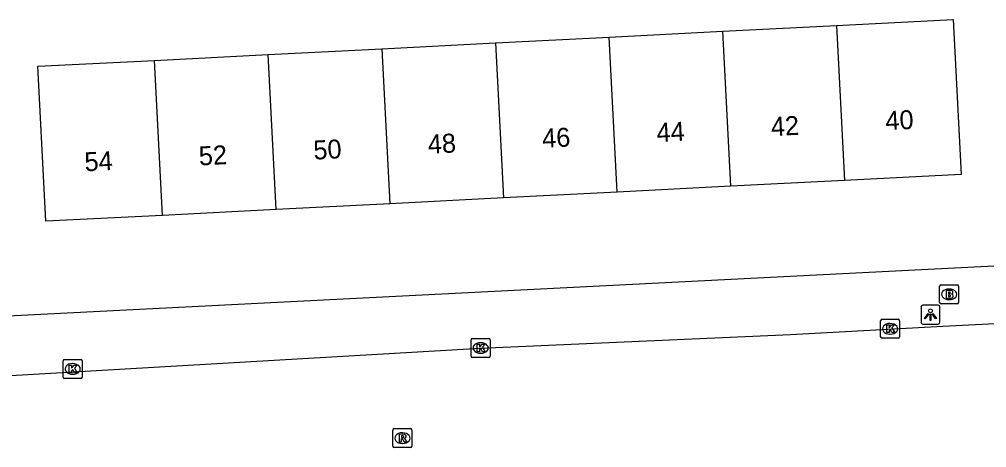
# Model space of a CAD drawing. Extents: x 161084 to 161928, y 385355 to 386522.
# Drawn here: x 161534.8 to 161585.8, y 385753.3 to 385775.8 of the extents above; entities that cross this region are included whole.
import ezdxf

# ---------------------------------------------------------------- set-up
doc = ezdxf.new("R2010")
doc.units = 0
for name, color, linetype in [('IMGEO_Brandkraan', 7, 'Continuous'), ('IMGEO_Kolk', 7, 'Continuous'), ('IMGEO_Lichtpunt', 7, 'Continuous'), ('IMGEO_Pand', 7, 'Continuous'), ('IMGEO_Pand_nummerreeks', 7, 'Continuous'), ('IMGEO_Rijbaan_lokaal_gesloten', 7, 'Continuous'), ('IMGEO_Rioolput', 7, 'Continuous'), ('IMGEO_Voetpad_open', 7, 'Continuous')]:
    doc.layers.add(name, color=color, linetype=linetype)

msp = doc.modelspace()

# ---------------------------------------------------------------- linework, layer by layer
at = {"layer": 'IMGEO_Brandkraan'}
for p, q in [((161583.274, 385760.939), (161583.274, 385761.791)), ((161583.349, 385761.865), (161584.201, 385761.865)), ((161584.275, 385761.791), (161584.275, 385760.939)), ((161583.762, 385761.645), (161583.787, 385761.645)), ((161584.201, 385760.865), (161583.349, 385760.865)), ((161583.785, 385761.085), (161583.76, 385761.085))]:
    msp.add_line(p, q, dxfattribs=at)
for points in [[(161583.274, 385760.939), (161583.274, 385761.791)], [(161583.349, 385761.865), (161584.201, 385761.865)], [(161584.275, 385761.791), (161584.275, 385760.939)], [(161583.622, 385761.565), (161583.622, 385761.165), (161583.835, 385761.165)], [(161583.853, 385761.565), (161583.622, 385761.565)], [(161583.801, 385761.484), (161583.747, 385761.484), (161583.747, 385761.408)], [(161583.747, 385761.408), (161583.8, 385761.408)], [(161583.809, 385761.332), (161583.747, 385761.332), (161583.747, 385761.251)], [(161583.747, 385761.251), (161583.809, 385761.251)], [(161584.201, 385760.865), (161583.349, 385760.865)]]:
    msp.add_lwpolyline(points, dxfattribs=at)
for centre, radius, start, end in [((161583.351, 385761.789), 0.0765, 91.552, 178.448), ((161583.351, 385761.789), 0.0765, 91.552, 178.448), ((161584.199, 385761.789), 0.0765, 1.552, 88.448), ((161584.199, 385761.789), 0.0765, 1.552, 88.448), ((161583.802, 385761.446), 0.0379, 267.8285, 90.9355), ((161583.81, 385761.291), 0.0404, 269.8759, 90.5077), ((161583.841, 385761.416), 0.251, 268.6676, 293.5347), ((161583.857, 385761.42), 0.145, 59.4692, 91.5367), ((161583.882, 385761.467), 0.0922, 285.5137, 58.1501), ((161583.887, 385761.275), 0.105, 301.3115, 78.989), ((161583.351, 385760.941), 0.0765, 181.552, 268.448), ((161583.351, 385760.941), 0.0765, 181.552, 268.448), ((161584.199, 385760.941), 0.0765, 271.552, 358.448), ((161584.199, 385760.941), 0.0765, 271.552, 358.448)]:
    msp.add_arc(centre, radius, start, end, dxfattribs=at)
for centre, major_axis, ratio, start_param, end_param in [((161583.761, 385761.365), (-0.387, 0.002), 0.722429, 4.712389, 7.853982), ((161583.786, 385761.365), (-0.39, 0.002), 0.717154, 1.570796, 4.712389)]:
    msp.add_ellipse(centre, major_axis=major_axis, ratio=ratio, start_param=start_param, end_param=end_param, dxfattribs=at)
at = {"layer": 'IMGEO_Kolk'}
for p, q in [((161580.163, 385759.124), (161580.163, 385759.976)), ((161580.238, 385760.05), (161581.09, 385760.05)), ((161580.651, 385759.83), (161580.676, 385759.83)), ((161581.164, 385759.976), (161581.164, 385759.124)), ((161580.674, 385759.27), (161580.649, 385759.27)), ((161558.587, 385758.114), (161558.587, 385758.966)), ((161558.662, 385759.04), (161559.514, 385759.04)), ((161559.075, 385758.82), (161559.1, 385758.82)), ((161559.588, 385758.966), (161559.588, 385758.114)), ((161581.09, 385759.05), (161580.238, 385759.05)), ((161559.098, 385758.26), (161559.073, 385758.26)), ((161537.088, 385757.011), (161537.088, 385757.863)), ((161537.163, 385757.937), (161538.015, 385757.937)), ((161537.576, 385757.717), (161537.601, 385757.717)), ((161538.089, 385757.863), (161538.089, 385757.011)), ((161559.514, 385758.04), (161558.662, 385758.04)), ((161537.599, 385757.157), (161537.574, 385757.157)), ((161538.015, 385756.937), (161537.163, 385756.937))]:
    msp.add_line(p, q, dxfattribs=at)
for points in [[(161580.163, 385759.124), (161580.163, 385759.976)], [(161580.238, 385760.05), (161581.09, 385760.05)], [(161580.484, 385759.75), (161580.607, 385759.75), (161580.607, 385759.599), (161580.737, 385759.75), (161580.901, 385759.75), (161580.755, 385759.599), (161580.908, 385759.35), (161580.756, 385759.35), (161580.671, 385759.514), (161580.607, 385759.447), (161580.607, 385759.35), (161580.484, 385759.35), (161580.484, 385759.75)], [(161581.164, 385759.976), (161581.164, 385759.124)], [(161558.587, 385758.114), (161558.587, 385758.966)], [(161558.662, 385759.04), (161559.514, 385759.04)], [(161558.908, 385758.74), (161559.031, 385758.74), (161559.031, 385758.589), (161559.161, 385758.74), (161559.325, 385758.74), (161559.179, 385758.589), (161559.332, 385758.34), (161559.18, 385758.34), (161559.095, 385758.504), (161559.031, 385758.437), (161559.031, 385758.34), (161558.908, 385758.34), (161558.908, 385758.74)], [(161559.588, 385758.966), (161559.588, 385758.114)], [(161581.09, 385759.05), (161580.238, 385759.05)], [(161537.088, 385757.011), (161537.088, 385757.863)], [(161537.163, 385757.937), (161538.015, 385757.937)], [(161537.409, 385757.637), (161537.532, 385757.637), (161537.532, 385757.486), (161537.662, 385757.637), (161537.826, 385757.637), (161537.68, 385757.486), (161537.833, 385757.237), (161537.681, 385757.237), (161537.596, 385757.401), (161537.532, 385757.334), (161537.532, 385757.237), (161537.409, 385757.237), (161537.409, 385757.637)], [(161538.089, 385757.863), (161538.089, 385757.011)], [(161559.514, 385758.04), (161558.662, 385758.04)], [(161538.015, 385756.937), (161537.163, 385756.937)]]:
    msp.add_lwpolyline(points, dxfattribs=at)
for centre, start, end in [((161580.24, 385759.974), 91.552, 178.448), ((161580.24, 385759.974), 91.552, 178.448), ((161581.088, 385759.974), 1.552, 88.448), ((161581.088, 385759.974), 1.552, 88.448), ((161580.24, 385759.126), 181.552, 268.448), ((161580.24, 385759.126), 181.552, 268.448), ((161581.088, 385759.126), 271.552, 358.448), ((161581.088, 385759.126), 271.552, 358.448), ((161558.664, 385758.964), 91.552, 178.448), ((161558.664, 385758.964), 91.552, 178.448), ((161559.512, 385758.964), 1.552, 88.448), ((161559.512, 385758.964), 1.552, 88.448), ((161558.664, 385758.116), 181.552, 268.448), ((161558.664, 385758.116), 181.552, 268.448), ((161559.512, 385758.116), 271.552, 358.448), ((161559.512, 385758.116), 271.552, 358.448), ((161537.165, 385757.861), 91.552, 178.448), ((161537.165, 385757.861), 91.552, 178.448), ((161538.013, 385757.861), 1.552, 88.448), ((161538.013, 385757.861), 1.552, 88.448), ((161537.165, 385757.013), 181.552, 268.448), ((161537.165, 385757.013), 181.552, 268.448), ((161538.013, 385757.013), 271.552, 358.448), ((161538.013, 385757.013), 271.552, 358.448)]:
    msp.add_arc(centre, 0.0765, start, end, dxfattribs=at)
for centre, major_axis, ratio, start_param, end_param in [((161580.65, 385759.55), (-0.387, 0.002), 0.722429, 4.712389, 7.853982), ((161580.675, 385759.55), (-0.39, 0.002), 0.717154, 1.570796, 4.712389), ((161559.074, 385758.54), (-0.387, 0.002), 0.722429, 4.712389, 7.853982), ((161559.099, 385758.54), (-0.39, 0.002), 0.717154, 1.570796, 4.712389), ((161537.575, 385757.437), (-0.387, 0.002), 0.722429, 4.712389, 7.853982), ((161537.6, 385757.437), (-0.39, 0.002), 0.717154, 1.570796, 4.712389)]:
    msp.add_ellipse(centre, major_axis=major_axis, ratio=ratio, start_param=start_param, end_param=end_param, dxfattribs=at)
at = {"layer": 'IMGEO_Lichtpunt'}
for p, q in [((161582.293, 385760.699), (161582.293, 385759.892)), ((161582.293, 385760.699), (161582.293, 385759.892)), ((161583.195, 385760.794), (161582.387, 385760.794)), ((161583.195, 385760.794), (161582.387, 385760.794)), ((161583.289, 385759.892), (161583.289, 385760.699)), ((161583.289, 385759.892), (161583.289, 385760.699)), ((161582.387, 385759.798), (161583.195, 385759.798)), ((161582.387, 385759.798), (161583.195, 385759.798))]:
    msp.add_line(p, q, dxfattribs=at)
for points in [[(161582.667, 385760.363), (161582.706, 385760.335), (161582.518, 385760.073), (161582.48, 385760.1), (161582.667, 385760.363)], [(161582.769, 385760.315), (161582.816, 385760.315), (161582.816, 385759.993), (161582.769, 385759.993), (161582.769, 385760.315)], [(161582.879, 385760.335), (161582.917, 385760.362), (161583.104, 385760.1), (161583.065, 385760.072), (161582.879, 385760.335)]]:
    msp.add_lwpolyline(points, dxfattribs=at)
msp.add_circle((161582.792, 385760.497), 0.0994, dxfattribs=at)
for centre, start, end in [((161582.387, 385760.699), 90, 180), ((161582.387, 385760.699), 90, 180), ((161583.195, 385760.699), 0, 90), ((161583.195, 385760.699), 0, 90), ((161582.387, 385759.892), 180, 270), ((161582.387, 385759.892), 180, 270), ((161583.195, 385759.892), 270, 0), ((161583.195, 385759.892), 270, 360)]:
    msp.add_arc(centre, 0.0946, start, end, dxfattribs=at)
at = {"layer": 'IMGEO_Pand'}
for points in [[(161571.856, 385775.219), (161577.848, 385775.526)], [(161577.848, 385775.526), (161583.987, 385775.841), (161584.405, 385767.68), (161578.266, 385767.365)], [(161577.848, 385775.526), (161578.266, 385767.365)], [(161565.864, 385774.912), (161571.856, 385775.219)], [(161572.274, 385767.058), (161571.856, 385775.219)], [(161553.879, 385774.298), (161559.872, 385774.605)], [(161559.872, 385774.605), (161565.864, 385774.912)], [(161559.872, 385774.605), (161560.29, 385766.444)], [(161566.282, 385766.751), (161565.864, 385774.912)], [(161541.895, 385773.684), (161547.887, 385773.991)], [(161547.887, 385773.991), (161553.879, 385774.298)], [(161548.305, 385765.83), (161547.887, 385773.991)], [(161553.879, 385774.298), (161554.297, 385766.137)], [(161542.313, 385765.523), (161536.176, 385765.208), (161535.757, 385773.369), (161541.895, 385773.684)], [(161542.313, 385765.523), (161541.895, 385773.684)], [(161578.266, 385767.365), (161572.274, 385767.058)], [(161572.274, 385767.058), (161566.282, 385766.751)], [(161560.29, 385766.444), (161554.297, 385766.137)], [(161566.282, 385766.751), (161560.29, 385766.444)], [(161548.305, 385765.83), (161542.313, 385765.523)], [(161554.297, 385766.137), (161548.305, 385765.83)]]:
    msp.add_lwpolyline(points, dxfattribs=at)
at = {"layer": 'IMGEO_Rijbaan_lokaal_gesloten'}
msp.add_lwpolyline([(161534.012, 385757.077), (161559.087, 385758.539), (161575.415, 385759.247), (161583.446, 385759.696), (161587.221, 385759.881), (161588.617, 385759.949)], dxfattribs=at)
at = {"layer": 'IMGEO_Rioolput'}
for p, q in [((161554.463, 385753.368), (161554.463, 385754.22)), ((161554.538, 385754.294), (161555.39, 385754.294)), ((161554.951, 385754.074), (161554.976, 385754.074)), ((161555.464, 385754.22), (161555.464, 385753.368)), ((161554.974, 385753.514), (161554.949, 385753.514)), ((161555.39, 385753.294), (161554.538, 385753.294))]:
    msp.add_line(p, q, dxfattribs=at)
for points in [[(161554.463, 385753.368), (161554.463, 385754.22)], [(161554.538, 385754.294), (161555.39, 385754.294)], [(161555.464, 385754.22), (161555.464, 385753.368)], [(161555.052, 385753.992), (161554.8, 385753.994), (161554.8, 385753.594)], [(161554.8, 385753.594), (161554.924, 385753.594), (161554.924, 385753.756), (161554.935, 385753.756)], [(161554.978, 385753.913), (161554.924, 385753.913), (161554.924, 385753.832)], [(161554.924, 385753.832), (161554.976, 385753.832)], [(161554.982, 385753.727), (161555.053, 385753.594), (161555.193, 385753.594), (161555.128, 385753.72)], [(161555.39, 385753.294), (161554.538, 385753.294)]]:
    msp.add_lwpolyline(points, dxfattribs=at)
for centre, radius, start, end in [((161554.54, 385754.218), 0.0765, 91.552, 178.448), ((161554.54, 385754.218), 0.0765, 91.552, 178.448), ((161555.388, 385754.218), 0.0765, 1.552, 88.448), ((161555.388, 385754.218), 0.0765, 1.552, 88.448), ((161554.934, 385753.703), 0.0533, 26.0293, 88.6989), ((161554.96, 385754.021), 0.19, 274.7715, 282.9687), ((161554.984, 385753.817), 0.0964, 77.0061, 93.1865), ((161554.998, 385753.874), 0.0378, 276.6634, 79.6772), ((161555.051, 385753.882), 0.109, 350.3612, 89.416), ((161555.049, 385753.882), 0.112, 277.5842, 350.9817), ((161555.033, 385753.667), 0.108, 29.5134, 73.7905), ((161554.54, 385753.37), 0.0765, 181.552, 268.448), ((161554.54, 385753.37), 0.0765, 181.552, 268.448), ((161555.388, 385753.37), 0.0765, 271.552, 358.448), ((161555.388, 385753.37), 0.0765, 271.552, 358.448)]:
    msp.add_arc(centre, radius, start, end, dxfattribs=at)
for centre, major_axis, ratio, start_param, end_param in [((161554.95, 385753.794), (-0.387, 0.002), 0.722429, 4.712389, 7.853982), ((161554.975, 385753.794), (-0.39, 0.002), 0.717154, 1.570796, 4.712389)]:
    msp.add_ellipse(centre, major_axis=major_axis, ratio=ratio, start_param=start_param, end_param=end_param, dxfattribs=at)
at = {"layer": 'IMGEO_Voetpad_open'}
msp.add_lwpolyline([(161533.793, 385761.193), (161533.843, 385760.213), (161586.836, 385762.898)], dxfattribs=at)

# ---------------------------------------------------------------- texts
at = {"layer": 'IMGEO_Pand_nummerreeks'}
for s, p in [('40', (161580.439, 385770)), ('44', (161568.379, 385769.382)), ('42', (161574.405, 385769.691)), ('48', (161556.325, 385768.764)), ('46', (161562.35, 385769.073)), ('50', (161550.296, 385768.455)), ('54', (161538.236, 385767.837)), ('52', (161544.261, 385768.146))]:
    msp.add_text(s, height=1, rotation=2.9342, dxfattribs=at).set_placement(p)

doc.saveas('drawing.dxf')
